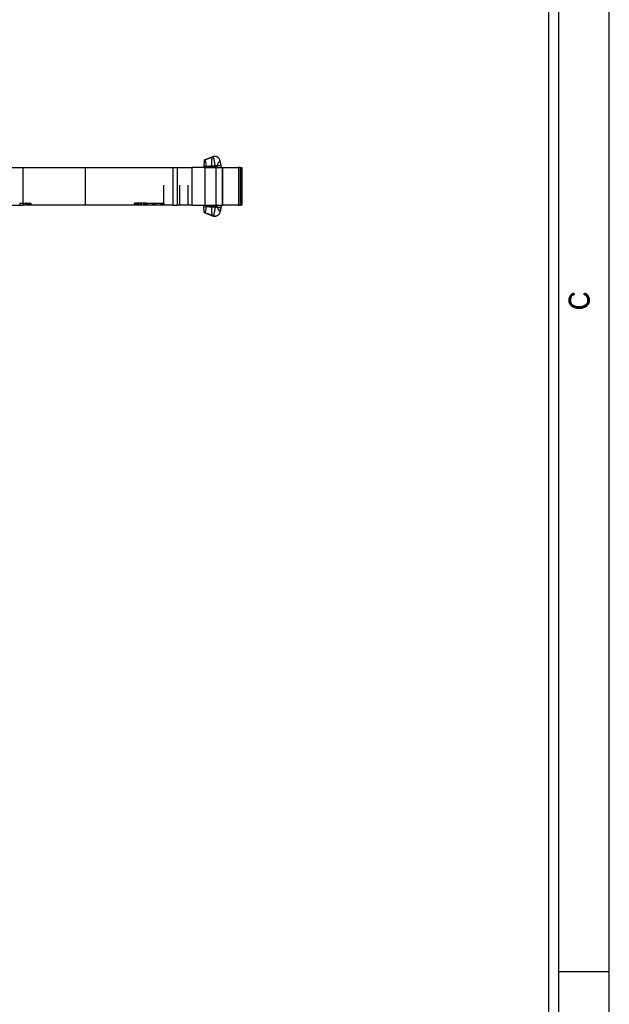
# Model space of a CAD drawing. Header units: inches. Extents: x 3 to 289, y 4 to 291.
# Tile 409 of 634: x 58.8 to 61.72, y 230.78 to 235.66. Entities that reach past the tile are written whole.
import ezdxf
from ezdxf.enums import TextEntityAlignment as Align

# ---------------------------------------------------------------- set-up
doc = ezdxf.new("R2010")
doc.units = ezdxf.units.IN
doc.header["$LTSCALE"] = 0.5
doc.header["$MEASUREMENT"] = 0
doc.linetypes.add('HIDDEN', pattern=[0.225, 0.15, -0.075])
doc.layers.add('DBU', color=7, linetype='Continuous')
doc.layers.add('PLOTVIEW1', color=7, linetype='Continuous')
doc.styles.add('VERO5-RomanD', font='romand__.ttf')

msp = doc.modelspace()

# ---------------------------------------------------------------- linework, layer by layer
at = {"layer": 'DBU', "color": 6, "linetype": 'Continuous'}
for p, q in [((59.7595, 234.9812), (59.7189, 234.9658)), ((59.7613, 234.9819), (59.7577, 234.9805)), ((59.7649, 234.9829), (59.7613, 234.9819)), ((59.7687, 234.9833), (59.7649, 234.9829)), ((59.7725, 234.9832), (59.7687, 234.9833)), ((59.773, 234.9831), (59.7725, 234.9832)), ((59.7737, 234.983), (59.7725, 234.9832)), ((59.7756, 234.9826), (59.7737, 234.983)), ((59.7775, 234.9821), (59.7756, 234.9826)), ((59.7794, 234.9814), (59.7775, 234.9821)), ((59.7812, 234.9805), (59.7794, 234.9814)), ((59.7829, 234.9796), (59.7812, 234.9805)), ((59.7846, 234.9784), (59.7829, 234.9796)), ((59.7861, 234.9772), (59.7846, 234.9784)), ((59.7876, 234.9758), (59.7861, 234.9772)), ((59.7889, 234.9743), (59.7876, 234.9758)), ((59.7901, 234.9727), (59.7889, 234.9743)), ((59.7912, 234.9711), (59.7901, 234.9727)), ((58.4525, 234.9284), (58.8197, 234.9284)), ((58.8197, 234.9284), (59.1278, 234.9284)), ((59.1278, 234.9284), (59.561, 234.9284)), ((59.561, 234.9284), (59.5839, 234.9284)), ((59.5839, 234.7409), (59.5839, 234.9284)), ((59.5839, 234.9284), (59.6551, 234.9284)), ((59.7199, 234.9284), (59.6551, 234.9284)), ((59.7141, 234.9286), (59.714, 234.9285)), ((59.714, 234.9285), (59.714, 234.9284)), ((59.7142, 234.9289), (59.7141, 234.9287)), ((59.7141, 234.9287), (59.7141, 234.9286)), ((59.7143, 234.9295), (59.7142, 234.9292)), ((59.7142, 234.9292), (59.7142, 234.9289)), ((59.7144, 234.9302), (59.7143, 234.9298)), ((59.7143, 234.9298), (59.7143, 234.9295)), ((59.7145, 234.9312), (59.7144, 234.9307)), ((59.7144, 234.9307), (59.7144, 234.9302)), ((59.7146, 234.933), (59.7145, 234.9324)), ((59.7145, 234.9324), (59.7145, 234.9318)), ((59.7145, 234.9318), (59.7145, 234.9312)), ((59.7147, 234.9351), (59.7146, 234.9344)), ((59.7146, 234.9344), (59.7146, 234.9337)), ((59.7146, 234.9337), (59.7146, 234.933)), ((59.7148, 234.9391), (59.7147, 234.9351)), ((59.715, 234.943), (59.7148, 234.9391)), ((59.7152, 234.9466), (59.715, 234.943)), ((59.7154, 234.9499), (59.7152, 234.9466)), ((59.7156, 234.953), (59.7154, 234.9499)), ((59.7158, 234.9555), (59.7156, 234.953)), ((59.716, 234.9577), (59.7158, 234.9555)), ((59.7162, 234.9596), (59.716, 234.9577)), ((59.7165, 234.9612), (59.7162, 234.9596)), ((59.7167, 234.9626), (59.7165, 234.9612)), ((59.717, 234.9636), (59.7167, 234.9626)), ((59.7172, 234.9643), (59.717, 234.9636)), ((59.7172, 234.9643), (59.7182, 234.9656)), ((59.7182, 234.9656), (59.7189, 234.9658)), ((59.7189, 234.9658), (59.7192, 234.9656)), ((59.7192, 234.9656), (59.7202, 234.9643)), ((59.7199, 234.9284), (59.7758, 234.9284)), ((59.7202, 234.9643), (59.7212, 234.9617)), ((59.7212, 234.9617), (59.7222, 234.9578)), ((59.7222, 234.9578), (59.7231, 234.9528)), ((59.7231, 234.9528), (59.724, 234.9465)), ((59.724, 234.9465), (59.7249, 234.9391)), ((59.7249, 234.9391), (59.7257, 234.9306)), ((59.7258, 234.9302), (59.7257, 234.9306)), ((59.7258, 234.9298), (59.7258, 234.9302)), ((59.7258, 234.9294), (59.7258, 234.9298)), ((59.7259, 234.9291), (59.7258, 234.9294)), ((59.726, 234.9288), (59.7259, 234.9291)), ((59.726, 234.9286), (59.726, 234.9288)), ((59.7261, 234.9285), (59.726, 234.9286)), ((59.7261, 234.9284), (59.7261, 234.9285)), ((59.7548, 234.9319), (59.7536, 234.9318)), ((59.7559, 234.9319), (59.7548, 234.9319)), ((59.7571, 234.932), (59.7559, 234.9319)), ((59.7582, 234.9321), (59.7571, 234.932)), ((59.7597, 234.9322), (59.7582, 234.9321)), ((59.7611, 234.9324), (59.7597, 234.9322)), ((59.7624, 234.9325), (59.7611, 234.9324)), ((59.7643, 234.9328), (59.7624, 234.9325)), ((59.766, 234.9331), (59.7643, 234.9328)), ((59.7676, 234.9334), (59.766, 234.9331)), ((59.7691, 234.9337), (59.7676, 234.9334)), ((59.7704, 234.934), (59.7691, 234.9337)), ((59.7691, 234.9337), (59.7695, 234.933)), ((59.7695, 234.933), (59.7699, 234.9323)), ((59.7699, 234.9323), (59.7704, 234.9316)), ((59.7717, 234.9341), (59.7704, 234.934)), ((59.7704, 234.9316), (59.771, 234.931)), ((59.771, 234.931), (59.7715, 234.9305)), ((59.7715, 234.9305), (59.7721, 234.93)), ((59.773, 234.934), (59.7717, 234.9341)), ((59.7721, 234.93), (59.7728, 234.9295)), ((59.7728, 234.9295), (59.7735, 234.9292)), ((59.7742, 234.9338), (59.773, 234.934)), ((59.7735, 234.9292), (59.7742, 234.9288)), ((59.7754, 234.9334), (59.7742, 234.9338)), ((59.7742, 234.9288), (59.775, 234.9286)), ((59.775, 234.9286), (59.7757, 234.9285)), ((59.7765, 234.933), (59.7754, 234.9334)), ((59.7757, 234.9285), (59.7765, 234.9284)), ((59.7758, 234.9284), (59.7765, 234.9284)), ((59.7775, 234.9324), (59.7765, 234.933)), ((59.7765, 234.9284), (59.7807, 234.9284)), ((59.7784, 234.9317), (59.7775, 234.9324)), ((59.7792, 234.9309), (59.7784, 234.9317)), ((59.7798, 234.9301), (59.7792, 234.9309)), ((59.7803, 234.9293), (59.7798, 234.9301)), ((59.7807, 234.9284), (59.7803, 234.9293)), ((59.7921, 234.9694), (59.7912, 234.9711)), ((59.7928, 234.9677), (59.7921, 234.9694)), ((59.7935, 234.9659), (59.7928, 234.9677)), ((59.794, 234.964), (59.7935, 234.9659)), ((59.7943, 234.9621), (59.794, 234.964)), ((59.7949, 234.9615), (59.7941, 234.9637)), ((59.7946, 234.9602), (59.7943, 234.9621)), ((59.7946, 234.9583), (59.7946, 234.9602)), ((59.795, 234.9582), (59.7946, 234.9583)), ((59.796, 234.9578), (59.7949, 234.9615)), ((59.7954, 234.9578), (59.795, 234.9582)), ((59.7957, 234.9573), (59.7954, 234.9578)), ((59.7961, 234.9566), (59.7957, 234.9573)), ((59.7966, 234.955), (59.796, 234.9578)), ((59.7964, 234.9557), (59.7961, 234.9566)), ((59.7968, 234.9546), (59.7964, 234.9557)), ((59.7971, 234.9533), (59.7968, 234.9546)), ((59.7974, 234.952), (59.7971, 234.9533)), ((59.7976, 234.9504), (59.7974, 234.952)), ((59.7979, 234.9488), (59.7976, 234.9504)), ((59.7981, 234.947), (59.7979, 234.9488)), ((59.7984, 234.9451), (59.7981, 234.947)), ((59.7985, 234.9431), (59.7984, 234.9451)), ((59.7987, 234.9409), (59.7985, 234.9431)), ((59.799, 234.9396), (59.7987, 234.9409)), ((59.799, 234.9406), (59.7987, 234.9409)), ((59.7991, 234.9403), (59.799, 234.9406)), ((59.7993, 234.9384), (59.799, 234.9396)), ((59.7991, 234.9402), (59.7991, 234.9403)), ((59.7996, 234.9373), (59.7993, 234.9384)), ((59.7999, 234.9358), (59.7996, 234.9373)), ((59.8002, 234.9346), (59.7999, 234.9358)), ((59.8005, 234.9335), (59.8002, 234.9346)), ((59.8008, 234.9323), (59.8005, 234.9335)), ((59.8011, 234.9313), (59.8008, 234.9323)), ((59.8014, 234.9304), (59.8011, 234.9313)), ((59.8017, 234.9297), (59.8014, 234.9304)), ((59.802, 234.9292), (59.8017, 234.9297)), ((59.8023, 234.9288), (59.802, 234.9292)), ((59.8026, 234.9285), (59.8023, 234.9288)), ((59.8029, 234.9284), (59.8026, 234.9285)), ((59.8029, 234.9284), (59.8047, 234.9284)), ((59.8047, 234.9284), (59.8094, 234.9284)), ((59.8094, 234.9284), (59.8865, 234.9284)), ((59.8959, 234.9284), (59.8865, 234.9284)), ((59.8959, 234.9284), (59.9035, 234.9284)), ((59.9036, 234.9284), (59.9035, 234.9284)), ((59.9036, 234.7409), (59.9036, 234.9284)), ((58.4525, 234.7409), (58.8197, 234.7409)), ((59.1278, 234.7409), (58.8197, 234.7409)), ((59.561, 234.7409), (59.1278, 234.7409)), ((59.561, 234.7409), (59.5839, 234.7409)), ((59.6551, 234.7409), (59.5839, 234.7409)), ((59.6551, 234.7409), (59.7199, 234.7409)), ((59.714, 234.7409), (59.714, 234.7409)), ((59.714, 234.7409), (59.7141, 234.7408)), ((59.7141, 234.7408), (59.7141, 234.7407)), ((59.7141, 234.7407), (59.7142, 234.7405)), ((59.7142, 234.7405), (59.7142, 234.7402)), ((59.7142, 234.7402), (59.7143, 234.7399)), ((59.7143, 234.7399), (59.7143, 234.7396)), ((59.7143, 234.7396), (59.7144, 234.7392)), ((59.7144, 234.7392), (59.7144, 234.7387)), ((59.7144, 234.7387), (59.7145, 234.7382)), ((59.7145, 234.7382), (59.7145, 234.7376)), ((59.7145, 234.7376), (59.7145, 234.737)), ((59.7145, 234.737), (59.7146, 234.7364)), ((59.7146, 234.7364), (59.7146, 234.7358)), ((59.7146, 234.7358), (59.7146, 234.7351)), ((59.7146, 234.7351), (59.7147, 234.7343)), ((59.7148, 234.7302), (59.7147, 234.7343)), ((59.715, 234.7264), (59.7148, 234.7302)), ((59.7199, 234.7409), (59.7758, 234.7409)), ((59.7249, 234.7301), (59.724, 234.7226)), ((59.7257, 234.7388), (59.7249, 234.7301)), ((59.7257, 234.7388), (59.7258, 234.7394)), ((59.7258, 234.7398), (59.7259, 234.7402)), ((59.7258, 234.7394), (59.7258, 234.7398)), ((59.7259, 234.7405), (59.726, 234.7407)), ((59.7259, 234.7402), (59.7259, 234.7405)), ((59.726, 234.7408), (59.7261, 234.7409)), ((59.726, 234.7407), (59.726, 234.7408)), ((59.7261, 234.7409), (59.7261, 234.7409)), ((59.7548, 234.7375), (59.7536, 234.7376)), ((59.7559, 234.7375), (59.7548, 234.7375)), ((59.7571, 234.7374), (59.7559, 234.7375)), ((59.7582, 234.7373), (59.7571, 234.7374)), ((59.7597, 234.7372), (59.7582, 234.7373)), ((59.7611, 234.737), (59.7597, 234.7372)), ((59.7624, 234.7369), (59.7611, 234.737)), ((59.7643, 234.7366), (59.7624, 234.7369)), ((59.766, 234.7363), (59.7643, 234.7366)), ((59.7676, 234.736), (59.766, 234.7363)), ((59.7691, 234.7357), (59.7676, 234.736)), ((59.7695, 234.7365), (59.7691, 234.7357)), ((59.7702, 234.7354), (59.7691, 234.7357)), ((59.77, 234.7373), (59.7695, 234.7365)), ((59.7706, 234.738), (59.77, 234.7373)), ((59.7714, 234.7353), (59.7702, 234.7354)), ((59.7712, 234.7386), (59.7706, 234.738)), ((59.7718, 234.7392), (59.7712, 234.7386)), ((59.7727, 234.7354), (59.7714, 234.7353)), ((59.7725, 234.7397), (59.7718, 234.7392)), ((59.7731, 234.74), (59.7725, 234.7397)), ((59.774, 234.7356), (59.7727, 234.7354)), ((59.7737, 234.7404), (59.7731, 234.74)), ((59.7744, 234.7406), (59.7737, 234.7404)), ((59.7753, 234.7359), (59.774, 234.7356)), ((59.7751, 234.7408), (59.7744, 234.7406)), ((59.7758, 234.7409), (59.7751, 234.7408)), ((59.7765, 234.7364), (59.7753, 234.7359)), ((59.7758, 234.7409), (59.7765, 234.7409)), ((59.7765, 234.7409), (59.7758, 234.7409)), ((59.7807, 234.7409), (59.7765, 234.7409)), ((59.7771, 234.7367), (59.7765, 234.7364)), ((59.7777, 234.7372), (59.7771, 234.7367)), ((59.7784, 234.7377), (59.7777, 234.7372)), ((59.7792, 234.7385), (59.7784, 234.7377)), ((59.7798, 234.7392), (59.7792, 234.7385)), ((59.7802, 234.7399), (59.7798, 234.7392)), ((59.7805, 234.7405), (59.7802, 234.7399)), ((59.7807, 234.7409), (59.7805, 234.7405)), ((59.7987, 234.7284), (59.7985, 234.7263)), ((59.799, 234.7288), (59.7987, 234.7284)), ((59.7991, 234.7291), (59.799, 234.7288)), ((59.7991, 234.7292), (59.7991, 234.7291)), ((59.7999, 234.7334), (59.7993, 234.7311)), ((59.8005, 234.7359), (59.7999, 234.7334)), ((59.8009, 234.7373), (59.8005, 234.7359)), ((59.8013, 234.7385), (59.8009, 234.7373)), ((59.8016, 234.7395), (59.8013, 234.7385)), ((59.8019, 234.74), (59.8016, 234.7395)), ((59.8021, 234.7404), (59.8019, 234.74)), ((59.8024, 234.7407), (59.8021, 234.7404)), ((59.8026, 234.7409), (59.8024, 234.7407)), ((59.8029, 234.7409), (59.8026, 234.7409)), ((59.8029, 234.7409), (59.8047, 234.7409)), ((59.8047, 234.7409), (59.8094, 234.7409)), ((59.8865, 234.7409), (59.8094, 234.7409)), ((59.8865, 234.7409), (59.8959, 234.7409)), ((59.9035, 234.7409), (59.8959, 234.7409)), ((59.9035, 234.7409), (59.9036, 234.7409)), ((59.7152, 234.7228), (59.715, 234.7264)), ((59.7154, 234.7195), (59.7152, 234.7228)), ((59.7156, 234.7164), (59.7154, 234.7195)), ((59.7158, 234.7139), (59.7156, 234.7164)), ((59.716, 234.7117), (59.7158, 234.7139)), ((59.7162, 234.7098), (59.716, 234.7117)), ((59.7165, 234.7082), (59.7162, 234.7098)), ((59.7167, 234.7068), (59.7165, 234.7082)), ((59.717, 234.7058), (59.7167, 234.7068)), ((59.7172, 234.7051), (59.717, 234.7058)), ((59.7182, 234.7038), (59.7172, 234.7051)), ((59.7189, 234.7036), (59.7182, 234.7038)), ((59.7192, 234.7037), (59.7189, 234.7036)), ((59.7189, 234.7036), (59.7581, 234.6888)), ((59.7202, 234.705), (59.7192, 234.7037)), ((59.7211, 234.7074), (59.7202, 234.705)), ((59.7221, 234.7112), (59.7211, 234.7074)), ((59.7231, 234.7163), (59.7221, 234.7112)), ((59.724, 234.7226), (59.7231, 234.7163)), ((59.7578, 234.6889), (59.7613, 234.6874)), ((59.7581, 234.6888), (59.7595, 234.6882)), ((59.7613, 234.6874), (59.765, 234.6865)), ((59.765, 234.6865), (59.7688, 234.6861)), ((59.7688, 234.6861), (59.7721, 234.6862)), ((59.7721, 234.6862), (59.7717, 234.6862)), ((59.7725, 234.6862), (59.7735, 234.6864)), ((59.7732, 234.6863), (59.7725, 234.6862)), ((59.7737, 234.6864), (59.7732, 234.6863)), ((59.7756, 234.6868), (59.7737, 234.6864)), ((59.7775, 234.6873), (59.7756, 234.6868)), ((59.7794, 234.688), (59.7775, 234.6873)), ((59.7812, 234.6889), (59.7794, 234.688)), ((59.7829, 234.6898), (59.7812, 234.6889)), ((59.7846, 234.691), (59.7829, 234.6898)), ((59.7861, 234.6922), (59.7846, 234.691)), ((59.7876, 234.6936), (59.7861, 234.6922)), ((59.7889, 234.6951), (59.7876, 234.6936)), ((59.7901, 234.6967), (59.7889, 234.6951)), ((59.7912, 234.6983), (59.7901, 234.6967)), ((59.7921, 234.7), (59.7912, 234.6983)), ((59.7928, 234.7017), (59.7921, 234.7)), ((59.7935, 234.7035), (59.7928, 234.7017)), ((59.794, 234.7054), (59.7935, 234.7035)), ((59.7943, 234.7073), (59.794, 234.7054)), ((59.7946, 234.7092), (59.7943, 234.7073)), ((59.795, 234.7112), (59.7946, 234.7111)), ((59.7946, 234.7111), (59.7946, 234.7092)), ((59.7954, 234.7116), (59.795, 234.7112)), ((59.7957, 234.7121), (59.7954, 234.7116)), ((59.7961, 234.7128), (59.7957, 234.7121)), ((59.7964, 234.7138), (59.7961, 234.7128)), ((59.7968, 234.7148), (59.7964, 234.7138)), ((59.7971, 234.7161), (59.7968, 234.7148)), ((59.7974, 234.7174), (59.7971, 234.7161)), ((59.7976, 234.719), (59.7974, 234.7174)), ((59.7979, 234.7206), (59.7976, 234.719)), ((59.7981, 234.7224), (59.7979, 234.7206)), ((59.7984, 234.7243), (59.7981, 234.7224)), ((59.7985, 234.7263), (59.7984, 234.7243))]:
    msp.add_line(p, q, dxfattribs=at)
at = {"layer": 'DBU', "color": 254, "linetype": 'HIDDEN'}
for p, q in [((59.7506, 234.9774), (59.7579, 234.9804)), ((59.7579, 234.9804), (59.7605, 234.9814)), ((59.7605, 234.9814), (59.7598, 234.9815)), ((59.7623, 234.9821), (59.7605, 234.9814)), ((59.761, 234.9811), (59.7605, 234.9814)), ((59.7616, 234.9805), (59.761, 234.9811)), ((59.7621, 234.9795), (59.7616, 234.9805)), ((59.7627, 234.9781), (59.7621, 234.9795)), ((59.7641, 234.9826), (59.7623, 234.9821)), ((59.7633, 234.9764), (59.7627, 234.9781)), ((59.764, 234.9744), (59.7633, 234.9764)), ((59.7646, 234.972), (59.764, 234.9744)), ((59.7659, 234.983), (59.7641, 234.9826)), ((59.7653, 234.9693), (59.7646, 234.972)), ((59.7667, 234.9831), (59.7659, 234.983)), ((59.5161, 234.7409), (59.5161, 234.9284)), ((59.5953, 234.7409), (59.5953, 234.9284)), ((59.637, 234.7409), (59.637, 234.9284)), ((59.714, 234.9284), (59.7178, 234.9284)), ((59.7147, 234.9351), (59.7704, 234.9383)), ((59.7659, 234.9663), (59.7653, 234.9693)), ((59.7666, 234.963), (59.7659, 234.9663)), ((59.7673, 234.9595), (59.7666, 234.963)), ((59.7679, 234.9557), (59.7673, 234.9595)), ((59.7686, 234.9516), (59.7679, 234.9557)), ((59.7686, 234.9285), (59.7684, 234.9284)), ((59.7692, 234.9473), (59.7686, 234.9516)), ((59.7688, 234.9286), (59.7686, 234.9285)), ((59.7689, 234.9289), (59.7688, 234.9286)), ((59.7691, 234.9292), (59.7689, 234.9289)), ((59.7693, 234.9296), (59.7691, 234.9292)), ((59.7698, 234.9429), (59.7692, 234.9473)), ((59.7694, 234.9301), (59.7693, 234.9296)), ((59.7696, 234.9306), (59.7694, 234.9301)), ((59.7697, 234.9312), (59.7696, 234.9306)), ((59.7698, 234.9319), (59.7697, 234.9312)), ((59.7704, 234.9383), (59.7698, 234.9429)), ((59.7699, 234.9327), (59.7698, 234.9319)), ((59.7701, 234.9335), (59.7699, 234.9327)), ((59.7702, 234.9353), (59.7701, 234.9344)), ((59.7701, 234.9344), (59.7701, 234.9335)), ((59.7703, 234.9363), (59.7702, 234.9353)), ((59.7704, 234.9373), (59.7703, 234.9363)), ((59.7704, 234.9383), (59.772, 234.9383)), ((59.7704, 234.9383), (59.7704, 234.9373)), ((59.772, 234.9383), (59.7736, 234.9383)), ((59.7736, 234.9383), (59.7752, 234.9383)), ((59.7752, 234.9383), (59.7767, 234.9383)), ((59.7767, 234.9383), (59.7783, 234.9383)), ((59.7783, 234.9383), (59.7799, 234.9383)), ((59.7799, 234.9383), (59.7814, 234.9383)), ((59.7811, 234.9284), (59.7993, 234.9284)), ((59.7814, 234.9383), (59.7829, 234.9383)), ((59.7829, 234.9383), (59.7844, 234.9383)), ((59.7844, 234.9383), (59.7858, 234.9384)), ((59.7858, 234.9384), (59.7872, 234.9384)), ((59.7872, 234.9384), (59.7885, 234.9384)), ((59.7885, 234.9384), (59.7902, 234.9385)), ((59.7902, 234.9385), (59.7917, 234.9385)), ((59.7917, 234.9385), (59.7931, 234.9386)), ((59.7931, 234.9386), (59.7944, 234.9387)), ((59.7944, 234.9387), (59.7955, 234.9388)), ((59.7955, 234.9388), (59.7965, 234.9389)), ((59.7965, 234.9389), (59.7973, 234.9391)), ((59.7968, 234.9541), (59.7966, 234.955)), ((59.7975, 234.9503), (59.7968, 234.9541)), ((59.7973, 234.9391), (59.7979, 234.9392)), ((59.7983, 234.9451), (59.7975, 234.9503)), ((59.7979, 234.9392), (59.7984, 234.9394)), ((59.7987, 234.9402), (59.7983, 234.9451)), ((59.7984, 234.9394), (59.7988, 234.9396)), ((59.7988, 234.9397), (59.799, 234.9399)), ((59.7988, 234.9396), (59.7988, 234.9397)), ((59.7993, 234.9284), (59.8029, 234.9284)), ((59.899, 234.9284), (59.899, 234.7409)), ((58.8032, 234.7509), (58.83, 234.7509)), ((58.8032, 234.7509), (58.8032, 234.7409)), ((58.8178, 234.7509), (58.8178, 234.7409)), ((58.83, 234.7509), (58.8345, 234.7509)), ((58.83, 234.7509), (58.83, 234.7409)), ((58.8317, 234.7509), (58.8317, 234.7409)), ((58.8345, 234.7509), (58.8345, 234.7409)), ((58.8355, 234.7509), (58.8345, 234.7509)), ((58.8354, 234.7509), (58.8354, 234.7409)), ((58.8355, 234.7509), (58.8415, 234.7509)), ((58.8355, 234.7409), (58.8355, 234.7509)), ((58.8393, 234.7509), (58.8393, 234.7409)), ((58.8399, 234.7409), (58.8399, 234.7509)), ((58.8415, 234.7509), (58.8415, 234.7409)), ((58.8415, 234.7509), (58.845, 234.7509)), ((58.8447, 234.7509), (58.8447, 234.7409)), ((58.845, 234.7509), (58.8496, 234.7509)), ((58.845, 234.7409), (58.845, 234.7509)), ((58.846, 234.7509), (58.846, 234.7409)), ((58.8489, 234.7509), (58.8489, 234.7409)), ((58.8496, 234.7509), (58.8496, 234.7409)), ((58.8496, 234.7509), (58.8532, 234.7509)), ((58.8532, 234.7509), (58.8532, 234.7409)), ((58.8532, 234.7509), (58.8568, 234.7509)), ((58.8568, 234.7509), (58.8568, 234.7409)), ((59.3716, 234.7509), (59.3716, 234.7409)), ((59.3716, 234.7409), (59.3716, 234.7509)), ((59.3778, 234.7509), (59.3716, 234.7509)), ((59.3778, 234.7409), (59.3778, 234.7509)), ((59.3778, 234.7509), (59.3807, 234.7509)), ((59.3805, 234.7409), (59.3805, 234.7509)), ((59.3807, 234.7509), (59.3807, 234.7409)), ((59.3812, 234.7509), (59.3807, 234.7509)), ((59.3934, 234.7509), (59.3812, 234.7509)), ((59.3812, 234.7409), (59.3812, 234.7509)), ((59.3822, 234.7409), (59.3822, 234.7509)), ((59.3864, 234.7509), (59.3864, 234.7409)), ((59.3925, 234.7509), (59.3925, 234.7409)), ((59.3934, 234.7409), (59.3934, 234.7509)), ((59.4165, 234.7509), (59.3934, 234.7509)), ((59.4036, 234.7409), (59.4036, 234.7509)), ((59.4046, 234.7509), (59.4046, 234.7409)), ((59.4148, 234.7509), (59.4148, 234.7409)), ((59.415, 234.7509), (59.415, 234.7409)), ((59.428, 234.7509), (59.4165, 234.7509)), ((59.4165, 234.7409), (59.4165, 234.7509)), ((59.4209, 234.7409), (59.4209, 234.7509)), ((59.4217, 234.7409), (59.4217, 234.7509)), ((59.4217, 234.7509), (59.4217, 234.7409)), ((59.4279, 234.7409), (59.4279, 234.7509)), ((59.428, 234.7409), (59.428, 234.7509)), ((59.4302, 234.7509), (59.4302, 234.7409)), ((59.4306, 234.7509), (59.4302, 234.7509)), ((59.4306, 234.7509), (59.4599, 234.7509)), ((59.4306, 234.7409), (59.4306, 234.7509)), ((59.4361, 234.7409), (59.4361, 234.7509)), ((59.4599, 234.7509), (59.4599, 234.7409)), ((59.4599, 234.7509), (59.4705, 234.7509)), ((59.4632, 234.7409), (59.4632, 234.7509)), ((59.4647, 234.7409), (59.4647, 234.7509)), ((59.47, 234.7409), (59.47, 234.7509)), ((59.4705, 234.7509), (59.4753, 234.7509)), ((59.4705, 234.7509), (59.4705, 234.7409)), ((59.4753, 234.7509), (59.4753, 234.7409)), ((59.4753, 234.7509), (59.5003, 234.7509)), ((59.4758, 234.7409), (59.4758, 234.7509)), ((59.5003, 234.7509), (59.5109, 234.7509)), ((59.5003, 234.7509), (59.5003, 234.7409)), ((59.5035, 234.7409), (59.5035, 234.7509)), ((59.5051, 234.7509), (59.5051, 234.7409)), ((59.5097, 234.7409), (59.5097, 234.7509)), ((59.5109, 234.7509), (59.5109, 234.7409)), ((59.5109, 234.7509), (59.5159, 234.7509)), ((59.5159, 234.7509), (59.5159, 234.7509)), ((59.5159, 234.7409), (59.5159, 234.7509)), ((59.5159, 234.7509), (59.5159, 234.7409)), ((59.7147, 234.7343), (59.7704, 234.7311)), ((59.7684, 234.7409), (59.8029, 234.7409)), ((59.7684, 234.7409), (59.7686, 234.7409)), ((59.7686, 234.7409), (59.7688, 234.7408)), ((59.7688, 234.7408), (59.7689, 234.7405)), ((59.7689, 234.7405), (59.7691, 234.7402)), ((59.7691, 234.7402), (59.7693, 234.7398)), ((59.7693, 234.7398), (59.7694, 234.7394)), ((59.7694, 234.7394), (59.7696, 234.7388)), ((59.7696, 234.7388), (59.7697, 234.7382)), ((59.7697, 234.7382), (59.7698, 234.7375)), ((59.7698, 234.7375), (59.7699, 234.7367)), ((59.7704, 234.7311), (59.7698, 234.7265)), ((59.7699, 234.7367), (59.7701, 234.7359)), ((59.7701, 234.7359), (59.7701, 234.735)), ((59.7701, 234.735), (59.7702, 234.7341)), ((59.7702, 234.7341), (59.7703, 234.7331)), ((59.7703, 234.7331), (59.7704, 234.7321)), ((59.7704, 234.7321), (59.7704, 234.7311)), ((59.7704, 234.7311), (59.772, 234.7311)), ((59.772, 234.7311), (59.7736, 234.7311)), ((59.7736, 234.7311), (59.7752, 234.7311)), ((59.7752, 234.7311), (59.7767, 234.7311)), ((59.7767, 234.7311), (59.7783, 234.7311)), ((59.7783, 234.7311), (59.7799, 234.7311)), ((59.7799, 234.7311), (59.7814, 234.7311)), ((59.7814, 234.7311), (59.7829, 234.7311)), ((59.7829, 234.7311), (59.7844, 234.7311)), ((59.7844, 234.7311), (59.7858, 234.731)), ((59.7858, 234.731), (59.7872, 234.731)), ((59.7872, 234.731), (59.7885, 234.731)), ((59.7885, 234.731), (59.7902, 234.7309)), ((59.7902, 234.7309), (59.7917, 234.7309)), ((59.7917, 234.7309), (59.7931, 234.7308)), ((59.7931, 234.7308), (59.7944, 234.7307)), ((59.7944, 234.7307), (59.7955, 234.7306)), ((59.7955, 234.7306), (59.7965, 234.7305)), ((59.7965, 234.7305), (59.7973, 234.7303)), ((59.7973, 234.7303), (59.7979, 234.7302)), ((59.7979, 234.7302), (59.7984, 234.73)), ((59.798, 234.7239), (59.7984, 234.7275)), ((59.7984, 234.73), (59.7987, 234.7298)), ((59.7984, 234.7275), (59.7986, 234.7292)), ((59.7986, 234.7292), (59.7987, 234.7298)), ((59.7987, 234.7298), (59.7988, 234.7297)), ((59.7988, 234.7297), (59.799, 234.7295)), ((59.7172, 234.7051), (59.7304, 234.7)), ((59.7585, 234.6888), (59.7605, 234.688)), ((59.7597, 234.6879), (59.7605, 234.688)), ((59.761, 234.6883), (59.7605, 234.688)), ((59.7623, 234.6873), (59.7605, 234.688)), ((59.7616, 234.6889), (59.761, 234.6883)), ((59.7621, 234.6899), (59.7616, 234.6889)), ((59.7627, 234.6913), (59.7621, 234.6899)), ((59.7641, 234.6868), (59.7623, 234.6873)), ((59.7633, 234.693), (59.7627, 234.6913)), ((59.764, 234.695), (59.7633, 234.693)), ((59.7646, 234.6974), (59.764, 234.695)), ((59.7659, 234.6864), (59.7641, 234.6868)), ((59.7653, 234.7001), (59.7646, 234.6974)), ((59.7659, 234.7031), (59.7653, 234.7001)), ((59.7666, 234.7063), (59.7659, 234.7031)), ((59.7673, 234.6862), (59.7659, 234.6864)), ((59.7673, 234.7099), (59.7666, 234.7063)), ((59.7679, 234.7137), (59.7673, 234.7099)), ((59.7686, 234.7178), (59.7679, 234.7137)), ((59.7692, 234.7221), (59.7686, 234.7178)), ((59.7698, 234.7265), (59.7692, 234.7221)), ((59.7955, 234.7118), (59.796, 234.7138)), ((59.796, 234.7138), (59.7968, 234.717)), ((59.7968, 234.717), (59.7974, 234.7204)), ((59.7974, 234.7204), (59.798, 234.7239))]:
    msp.add_line(p, q, dxfattribs=at)
at = {"layer": 'DBU', "color": 4, "linetype": 'Continuous'}
for p, q in [((59.7545, 234.9741), (59.7535, 234.9696)), ((59.7557, 234.9775), (59.7545, 234.9741)), ((59.7572, 234.9799), (59.7557, 234.9775)), ((59.7577, 234.9804), (59.7572, 234.9799)), ((58.8197, 234.7409), (58.8197, 234.9284)), ((59.1278, 234.7409), (59.1278, 234.9284)), ((59.561, 234.9284), (59.561, 234.7409)), ((59.6551, 234.9284), (59.6551, 234.7409)), ((59.7199, 234.9284), (59.7199, 234.7409)), ((59.7524, 234.9599), (59.7523, 234.954)), ((59.7523, 234.954), (59.7524, 234.9473)), ((59.7528, 234.9651), (59.7524, 234.9599)), ((59.7524, 234.9473), (59.7528, 234.94)), ((59.7535, 234.9696), (59.7528, 234.9651)), ((59.7528, 234.94), (59.7536, 234.9318)), ((59.7536, 234.9318), (59.7536, 234.9311)), ((59.7536, 234.9311), (59.7536, 234.9305)), ((59.7536, 234.9305), (59.7536, 234.93)), ((59.7536, 234.93), (59.7536, 234.9295)), ((59.7536, 234.9295), (59.7536, 234.9291)), ((59.7536, 234.9291), (59.7537, 234.9288)), ((59.7537, 234.9288), (59.7537, 234.9286)), ((59.7537, 234.9286), (59.7537, 234.9285)), ((59.7537, 234.9285), (59.7537, 234.9284)), ((59.7758, 234.7409), (59.7758, 234.9284)), ((59.7807, 234.9284), (59.7824, 234.9361)), ((59.7824, 234.9361), (59.7842, 234.9428)), ((59.7842, 234.9428), (59.7862, 234.9483)), ((59.7862, 234.9483), (59.7881, 234.9526)), ((59.7881, 234.9526), (59.7897, 234.9552)), ((59.7897, 234.9552), (59.7914, 234.957)), ((59.7914, 234.957), (59.793, 234.9581)), ((59.793, 234.9581), (59.7946, 234.9583)), ((59.799, 234.9399), (59.7991, 234.9402)), ((59.799, 234.9399), (59.799, 234.9399)), ((59.8047, 234.9284), (59.8047, 234.7409)), ((59.8094, 234.7409), (59.8094, 234.9284)), ((59.8865, 234.9284), (59.8865, 234.7409)), ((59.8959, 234.7409), (59.8959, 234.9284)), ((59.9035, 234.9284), (59.9035, 234.7409)), ((59.7528, 234.7294), (59.7524, 234.7221)), ((59.7536, 234.7376), (59.7528, 234.7294)), ((59.7537, 234.7406), (59.7536, 234.7402)), ((59.7536, 234.7402), (59.7536, 234.7399)), ((59.7536, 234.7399), (59.7536, 234.7394)), ((59.7536, 234.7394), (59.7536, 234.7389)), ((59.7536, 234.7389), (59.7536, 234.7383)), ((59.7536, 234.7383), (59.7536, 234.7376)), ((59.7537, 234.7409), (59.7537, 234.7409)), ((59.7537, 234.7409), (59.7537, 234.7408)), ((59.7537, 234.7408), (59.7537, 234.7406)), ((59.782, 234.7348), (59.7807, 234.7409)), ((59.7834, 234.7293), (59.782, 234.7348)), ((59.7849, 234.7245), (59.7834, 234.7293)), ((59.799, 234.7295), (59.799, 234.7294)), ((59.799, 234.7294), (59.7991, 234.7292)), ((59.7524, 234.7221), (59.7523, 234.7154)), ((59.7523, 234.7154), (59.7524, 234.7095)), ((59.7524, 234.7095), (59.7528, 234.7043)), ((59.7528, 234.7043), (59.7535, 234.6998)), ((59.7535, 234.6998), (59.7545, 234.6953)), ((59.7545, 234.6953), (59.7557, 234.6919)), ((59.7557, 234.6919), (59.7572, 234.6895)), ((59.7572, 234.6895), (59.7577, 234.689)), ((59.7725, 234.6862), (59.7721, 234.6862)), ((59.7864, 234.7204), (59.7849, 234.7245)), ((59.7882, 234.7167), (59.7864, 234.7204)), ((59.79, 234.7139), (59.7882, 234.7167)), ((59.792, 234.7119), (59.79, 234.7139)), ((59.7933, 234.7112), (59.792, 234.7119)), ((59.7946, 234.7111), (59.7933, 234.7112))]:
    msp.add_line(p, q, dxfattribs=at)
at = {"layer": 'DBU', "color": 254, "linetype": 'HIDDEN', "extrusion": (0, 0, -1)}
for centre, radius, start, end in [((-58.8788, 237.1404), 2.3321, 248.0467, 248.9282), ((-59.6515, 234.929), 0.1476, 175.6232, 175.8561)]:
    msp.add_arc(centre, radius, start, end, dxfattribs=at)
at = {"layer": 'DBU', "color": 4, "linetype": 'Continuous'}
msp.add_arc((59.6267, 237.4912), 2.5625, 272.2141, 272.8372, dxfattribs=at)
at = {"layer": 'DBU', "color": 6, "linetype": 'Continuous'}
for centre, radius, start, end in [((59.8115, 234.9409), 0.0125, 183.4656, 192.5333), ((59.4743, 234.8048), 0.3333, 346.7549, 347.2273), ((59.7699, 234.7106), 0.0245, 268.6357, 274.1177), ((59.7232, 234.7312), 0.0749, 342.0279, 344.9511)]:
    msp.add_arc(centre, radius, start, end, dxfattribs=at)
at = {"layer": 'DBU', "color": 4, "linetype": 'Continuous', "extrusion": (0, 0, -1)}
msp.add_arc((-59.6099, 231.7965), 2.9446, 92.2545, 92.7968, dxfattribs=at)
at = {"layer": 'DBU', "color": 6, "linetype": 'Continuous', "extrusion": (0, 0, -1)}
msp.add_arc((-59.8116, 234.7284), 0.0125, 3.4626, 12.3802, dxfattribs=at)
at = {"layer": 'DBU', "color": 254, "linetype": 'HIDDEN'}
msp.add_arc((58.8409, 232.434), 2.4343, 67.8552, 68.5676, dxfattribs=at)
at = {"layer": 'PLOTVIEW1', "color": 97, "linetype": 'Continuous'}
for p, q in [((61.4247, 213.94), (61.4247, 247.94)), ((61.4747, 213.94), (61.4747, 247.94)), ((61.7247, 213.94), (61.7247, 247.94)), ((61.7247, 230.94), (61.4747, 230.94))]:
    msp.add_line(p, q, dxfattribs=at)

# ---------------------------------------------------------------- texts
at = {"layer": 'PLOTVIEW1', "color": 56, "linetype": 'Continuous', "style": 'VERO5-RomanD', "width": 0.998855}
msp.add_text('C', height=0.1, rotation=90, dxfattribs=at).set_placement((61.6252, 234.2181), (61.6252, 234.3167), align=Align.FIT)

doc.saveas('drawing.dxf')
